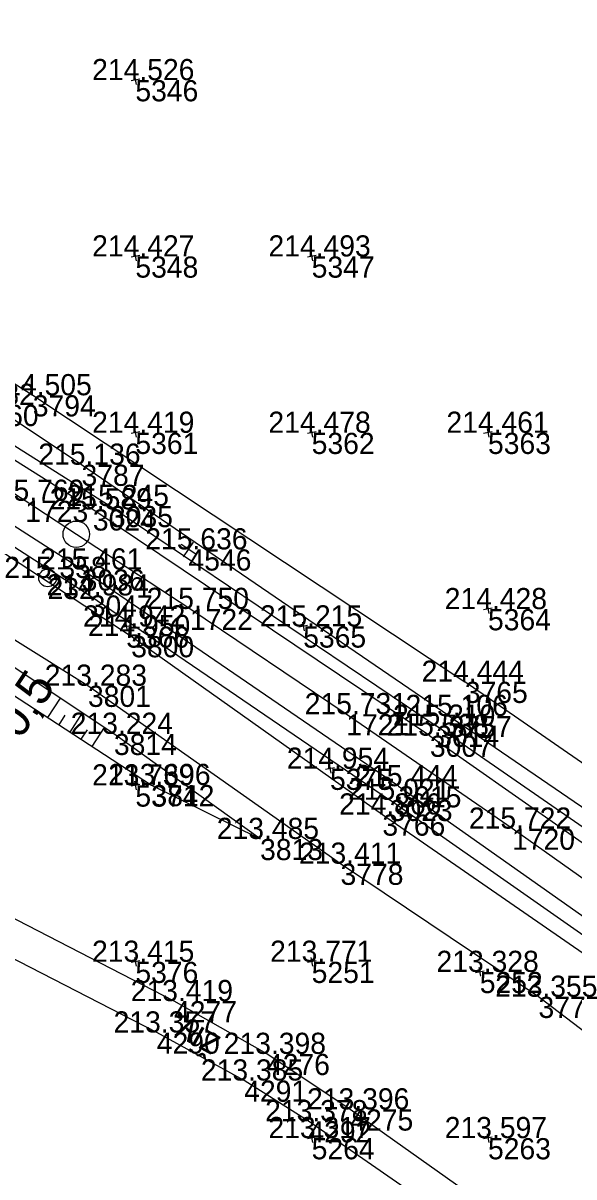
# Model space of a CAD drawing. Extents: x -556590 to -554855, y -1137918 to -1135717.
# Drawn here: x -556056.4 to -556025.1, y -1136082.2 to -1136016.8 of the extents above; entities that cross this region are included whole.
import ezdxf

# ---------------------------------------------------------------- set-up
doc = ezdxf.new("R2010")
doc.units = 0
for name, color, linetype in [('Vrstva 1', 7, 'Continuous'), ('Vrstva 4', 7, 'Continuous'), ('Vrstva 48', 7, 'Continuous'), ('Vrstva 49', 7, 'Continuous'), ('Vrstva 51', 7, 'Continuous'), ('Vrstva 60', 7, 'Continuous'), ('Vrstva 61', 7, 'Continuous'), ('Vrstva 7', 7, 'Continuous')]:
    doc.layers.add(name, color=color, linetype=linetype)

msp = doc.modelspace()

# ---------------------------------------------------------------- linework, layer by layer
at = {"layer": 'Vrstva 1'}
msp.add_lwpolyline([(-555960.154, -1136115.276), (-555966.686, -1136109.789), (-555972.391, -1136105.07), (-555980.79, -1136098.271), (-555988.861, -1136091.894), (-555996.698, -1136085.814), (-556000.171, -1136083.173), (-556003.144, -1136080.927), (-556011.619, -1136074.635), (-556019.74, -1136068.744), (-556028.634, -1136062.449), (-556038.038, -1136055.957), (-556046.905, -1136049.988), (-556056.242, -1136043.855), (-556065.684, -1136037.797), (-556074.529, -1136032.231), (-556083.366, -1136026.759), (-556092.119, -1136021.415), (-556099.887, -1136016.72), (-556108.312, -1136011.656), (-556117.392, -1136006.238), (-556126.405, -1136000.873), (-556135.067, -1135995.727), (-556144.312, -1135990.237)], dxfattribs=at)
at = {"layer": 'Vrstva 4'}
for points in [[(-556149.403, -1135984.384), (-556133.177, -1135994.042), (-556117.498, -1136003.289), (-556088.758, -1136020.74), (-556070.058, -1136032.394), (-556051.441, -1136044.148), (-556032.935, -1136056.612)], [(-556033.294, -1136057.176), (-556052.411, -1136044.343), (-556070.352, -1136033.063), (-556089.518, -1136021.264), (-556117.353, -1136004.395), (-556134.34, -1135994.211), (-556149.731, -1135985.089)], [(-556035.076, -1136060.042), (-556053.045, -1136047.75), (-556072.52, -1136035.259), (-556090.871, -1136023.901), (-556119.06, -1136007.015), (-556136.13, -1135996.934), (-556151.339, -1135987.753)], [(-556151.93, -1135988.593), (-556136.171, -1135998.151), (-556118.936, -1136008.33), (-556090.998, -1136025.072), (-556072.555, -1136036.367), (-556052.586, -1136049.221), (-556035.578, -1136060.814)], [(-556033.294, -1136057.176), (-556019.048, -1136067.165), (-556002.411, -1136079.504), (-556002.692, -1136078.674), (-556003.482, -1136077.665), (-556011.19, -1136071.945), (-556020.062, -1136065.513), (-556032.935, -1136056.612)], [(-556035.076, -1136060.042), (-556021.242, -1136069.802), (-556007.999, -1136079.125), (-556004.469, -1136081.961), (-556005.345, -1136081.915), (-556006.379, -1136081.45), (-556008.772, -1136079.635), (-556018.64, -1136072.658), (-556035.578, -1136060.814)]]:
    msp.add_lwpolyline(points, dxfattribs=at)
at = {"layer": 'Vrstva 48'}
for p, q in [((-556054.956, -1136056.15), (-556054.244, -1136055.057)), ((-556054.327, -1136056.559), (-556053.973, -1136056.016)), ((-556053.699, -1136056.969), (-556052.995, -1136055.888)), ((-556053.071, -1136057.378), (-556052.721, -1136056.841)), ((-556052.442, -1136057.787), (-556051.746, -1136056.719))]:
    msp.add_line(p, q, dxfattribs=at)
at = {"layer": 'Vrstva 49'}
for p, q in [((-556049.754, -1136019.953), (-556050.246, -1136020.047)), ((-556050.047, -1136019.754), (-556049.953, -1136020.246)), ((-556049.754, -1136029.953), (-556050.246, -1136030.047)), ((-556050.047, -1136029.754), (-556049.953, -1136030.246)), ((-556039.754, -1136029.953), (-556040.246, -1136030.047)), ((-556040.047, -1136029.754), (-556039.953, -1136030.246)), ((-556050.047, -1136039.754), (-556049.953, -1136040.246)), ((-556040.047, -1136039.754), (-556039.953, -1136040.246)), ((-556030.047, -1136039.754), (-556029.953, -1136040.246)), ((-556049.754, -1136039.953), (-556050.246, -1136040.047)), ((-556039.754, -1136039.953), (-556040.246, -1136040.047)), ((-556029.754, -1136039.953), (-556030.246, -1136040.047)), ((-556029.754, -1136049.953), (-556030.246, -1136050.047)), ((-556030.047, -1136049.754), (-556029.953, -1136050.246)), ((-556050.274, -1136050.938), (-556050.766, -1136051.032)), ((-556050.567, -1136050.739), (-556050.473, -1136051.231)), ((-556040.235, -1136050.935), (-556040.727, -1136051.029)), ((-556040.528, -1136050.736), (-556040.434, -1136051.228)), ((-556039.008, -1136058.805), (-556038.914, -1136059.297)), ((-556038.715, -1136059.004), (-556039.207, -1136059.098)), ((-556049.754, -1136059.953), (-556050.246, -1136060.047)), ((-556050.047, -1136059.754), (-556049.953, -1136060.246)), ((-556049.754, -1136069.953), (-556050.246, -1136070.047)), ((-556050.047, -1136069.754), (-556049.953, -1136070.246)), ((-556039.754, -1136069.953), (-556040.246, -1136070.047)), ((-556040.047, -1136069.754), (-556039.953, -1136070.246)), ((-556030.22, -1136070.527), (-556030.712, -1136070.621)), ((-556030.513, -1136070.328), (-556030.419, -1136070.82)), ((-556040.047, -1136079.754), (-556039.953, -1136080.246)), ((-556030.047, -1136079.754), (-556029.953, -1136080.246)), ((-556039.754, -1136079.953), (-556040.246, -1136080.047)), ((-556029.754, -1136079.953), (-556030.246, -1136080.047))]:
    msp.add_line(p, q, dxfattribs=at)
for points in [[(-556152.444, -1135989.696), (-556134.35, -1136000.06), (-556112.219, -1136013.229), (-556086.098, -1136028.771), (-556062.361, -1136043.618), (-556050.236, -1136051.53), (-556035.99, -1136061.647)], [(-556038.363, -1136064.437), (-556052.689, -1136054.344), (-556074.014, -1136041.014), (-556093.919, -1136027.981), (-556117.008, -1136014.334), (-556137.507, -1136001.817), (-556153.921, -1135992.126)], [(-556042.927, -1136063.033), (-556051.216, -1136057.072), (-556070.993, -1136043.91), (-556090.728, -1136031.496), (-556112.772, -1136018.185), (-556132.305, -1136006.25), (-556154.277, -1135993.121)], [(-556154.655, -1135994.416), (-556134.329, -1136006.842), (-556112.025, -1136020.47), (-556087.44, -1136035.48), (-556065.043, -1136049.58), (-556049.085, -1136059.974), (-556042.927, -1136063.033)], [(-556032.224, -1136056.059), (-556053.053, -1136041.809), (-556067.882, -1136031.928), (-556081.836, -1136023.2), (-556095.512, -1136014.668), (-556100.506, -1136010.493)], [(-556100.506, -1136010.493), (-556094.881, -1136013.725), (-556073.408, -1136026.77), (-556055.819, -1136037.87), (-556031.313, -1136054.12)], [(-556001.626, -1136073.807), (-556004.108, -1136072.607), (-556005.619, -1136071.917), (-556019.373, -1136062.376), (-556031.313, -1136054.12)], [(-556032.224, -1136056.059), (-556015.31, -1136067.61), (-556005.361, -1136074.148), (-556003.603, -1136074.214), (-556001.626, -1136073.807)], [(-556035.99, -1136061.647), (-556018.67, -1136073.613), (-556010.54, -1136079.426), (-556008.935, -1136080.888), (-556007.87, -1136082.372), (-556007.466, -1136083.803), (-556008.183, -1136087.397), (-556009.74, -1136090.039)], [(-556009.74, -1136090.039), (-556010.643, -1136085.987), (-556011.655, -1136084.206), (-556014.651, -1136081.49), (-556027.136, -1136071.984), (-556038.363, -1136064.437)]]:
    msp.add_lwpolyline(points, dxfattribs=at)
at = {"layer": 'Vrstva 51'}
for points in [[(-556003.109, -1136102.758), (-556006.375, -1136101.225), (-556010.882, -1136098.948), (-556015.231, -1136096.337), (-556020.327, -1136093.013), (-556028.542, -1136087.117), (-556040.188, -1136079.041), (-556043.827, -1136076.734), (-556048.783, -1136074.01), (-556065.089, -1136065.628), (-556077.857, -1136058.711), (-556079.979, -1136057.374), (-556081.878, -1136055.64), (-556083.273, -1136053.979), (-556084.513, -1136051.523), (-556088.912, -1136041.262), (-556090.343, -1136038.92), (-556092.002, -1136037.117), (-556093.982, -1136035.652), (-556110.016, -1136025.492), (-556130.533, -1136012.591), (-556156.21, -1135997.017)], [(-556020.931, -1136090.347), (-556037.809, -1136078.372), (-556042.535, -1136075.223), (-556047.808, -1136072.231), (-556065.635, -1136063.04), (-556077.899, -1136056.26), (-556079.86, -1136054.619), (-556081.334, -1136052.905), (-556082.602, -1136050.669), (-556085.661, -1136043.137), (-556087.32, -1136039.611), (-556088.581, -1136037.601), (-556090.361, -1136035.586), (-556092.441, -1136034.014), (-556114.655, -1136020.216), (-556135.009, -1136007.539)]]:
    msp.add_lwpolyline(points, dxfattribs=at)
at = {"layer": 'Vrstva 60'}
for p, q in [((-556050, -1136020), (-556050, -1136020)), ((-556050, -1136030), (-556050, -1136030)), ((-556040, -1136030), (-556040, -1136030)), ((-556055.819, -1136037.87), (-556055.819, -1136037.87)), ((-556050, -1136040), (-556050, -1136040)), ((-556040, -1136040), (-556040, -1136040)), ((-556030, -1136040), (-556030, -1136040)), ((-556053.053, -1136041.809), (-556053.053, -1136041.809)), ((-556056.242, -1136043.855), (-556056.242, -1136043.855)), ((-556052.411, -1136044.343), (-556052.411, -1136044.343)), ((-556051.441, -1136044.148), (-556051.441, -1136044.148)), ((-556046.987, -1136046.612), (-556046.987, -1136046.612)), ((-556053.045, -1136047.75), (-556053.045, -1136047.75)), ((-556054.98, -1136048.231), (-556054.98, -1136048.231)), ((-556052.586, -1136049.221), (-556052.586, -1136049.221)), ((-556046.905, -1136049.988), (-556046.905, -1136049.988)), ((-556030, -1136050), (-556030, -1136050)), ((-556050.52, -1136050.985), (-556050.52, -1136050.985)), ((-556040.481, -1136050.982), (-556040.481, -1136050.982)), ((-556050.236, -1136051.53), (-556050.236, -1136051.53)), ((-556031.313, -1136054.12), (-556031.313, -1136054.12)), ((-556052.689, -1136054.344), (-556052.689, -1136054.344)), ((-556038.038, -1136055.957), (-556038.038, -1136055.957)), ((-556032.224, -1136056.059), (-556032.224, -1136056.059)), ((-556032.935, -1136056.612), (-556032.935, -1136056.612)), ((-556051.216, -1136057.072), (-556051.216, -1136057.072)), ((-556033.294, -1136057.176), (-556033.294, -1136057.176)), ((-556038.961, -1136059.051), (-556038.961, -1136059.051)), ((-556050, -1136060), (-556050, -1136060)), ((-556049.085, -1136059.974), (-556049.085, -1136059.974)), ((-556035.076, -1136060.042), (-556035.076, -1136060.042)), ((-556035.578, -1136060.814), (-556035.578, -1136060.814)), ((-556035.99, -1136061.647), (-556035.99, -1136061.647)), ((-556028.634, -1136062.449), (-556028.634, -1136062.449)), ((-556042.927, -1136063.033), (-556042.927, -1136063.033)), ((-556038.363, -1136064.437), (-556038.363, -1136064.437)), ((-556050, -1136070), (-556050, -1136070)), ((-556040, -1136070), (-556040, -1136070)), ((-556030.466, -1136070.574), (-556030.466, -1136070.574)), ((-556027.136, -1136071.984), (-556027.136, -1136071.984)), ((-556047.808, -1136072.231), (-556047.808, -1136072.231)), ((-556048.783, -1136074.01), (-556048.783, -1136074.01)), ((-556042.535, -1136075.223), (-556042.535, -1136075.223)), ((-556043.827, -1136076.734), (-556043.827, -1136076.734)), ((-556037.809, -1136078.372), (-556037.809, -1136078.372)), ((-556040.188, -1136079.041), (-556040.188, -1136079.041)), ((-556040, -1136080), (-556040, -1136080)), ((-556030, -1136080), (-556030, -1136080))]:
    msp.add_line(p, q, dxfattribs=at)
at = {"layer": 'Vrstva 7'}
for p, q in [((-556046.569, -1136046.887), (-556047.405, -1136046.337)), ((-556047.262, -1136047.03), (-556046.712, -1136046.194)), ((-556054.93, -1136048.231), (-556055.03, -1136048.231))]:
    msp.add_line(p, q, dxfattribs=at)
for centre, radius in [((-556053.352, -1136045.753), 0.75), ((-556054.98, -1136048.231), 0.5)]:
    msp.add_circle(centre, radius, dxfattribs=at)

# ---------------------------------------------------------------- texts
at = {"layer": 'Vrstva 48'}
msp.add_text('0,5', height=2, rotation=56.35542, dxfattribs=at).set_placement((-556056.536, -1136057.461))
at = {"layer": 'Vrstva 51'}
msp.add_text('živ.', height=1.5, rotation=151.20519, dxfattribs=at).set_placement((-556045.084, -1136074.306))
at = {"layer": 'Vrstva 60'}
for s, p in [('5346', (-556050, -1136021.2)), ('5348', (-556050, -1136031.2)), ('5347', (-556040, -1136031.2)), ('3794', (-556055.819, -1136039.07)), ('5360', (-556059.057, -1136039.617)), ('5361', (-556050, -1136041.2)), ('5362', (-556040, -1136041.2)), ('5363', (-556030, -1136041.2)), ('3787', (-556053.053, -1136043.009)), ('1723', (-556056.242, -1136045.055)), ('3024', (-556052.411, -1136045.543)), ('3035', (-556051.441, -1136045.348)), ('4546', (-556046.987, -1136047.812)), ('3036', (-556053.045, -1136048.95)), ('232', (-556054.98, -1136049.431)), ('3047', (-556052.586, -1136050.421)), ('1722', (-556046.905, -1136051.188)), ('5364', (-556030, -1136051.2)), ('5366', (-556050.52, -1136052.185)), ('5365', (-556040.481, -1136052.182)), ('3800', (-556050.236, -1136052.73)), ('3801', (-556052.689, -1136055.544)), ('3765', (-556031.313, -1136055.32)), ('1721', (-556038.038, -1136057.157)), ('3757', (-556032.224, -1136057.259)), ('3014', (-556032.935, -1136057.812)), ('3814', (-556051.216, -1136058.272)), ('3007', (-556033.294, -1136058.376)), ('5375', (-556038.961, -1136060.251)), ('5374', (-556050, -1136061.2)), ('3812', (-556049.085, -1136061.174)), ('3015', (-556035.076, -1136061.242)), ('3023', (-556035.578, -1136062.014)), ('3766', (-556035.99, -1136062.847)), ('1720', (-556028.634, -1136063.649)), ('3813', (-556042.927, -1136064.233)), ('3778', (-556038.363, -1136065.637)), ('5376', (-556050, -1136071.2)), ('5251', (-556040, -1136071.2)), ('5252', (-556030.466, -1136071.774)), ('3777', (-556027.136, -1136073.184)), ('4277', (-556047.808, -1136073.431)), ('4290', (-556048.783, -1136075.21)), ('4276', (-556042.535, -1136076.423)), ('4291', (-556043.827, -1136077.934)), ('4275', (-556037.809, -1136079.572)), ('4292', (-556040.188, -1136080.241)), ('5264', (-556040, -1136081.2)), ('5263', (-556030, -1136081.2))]:
    msp.add_text(s, height=1.2, dxfattribs=at).set_placement(p)
at = {"layer": 'Vrstva 61'}
for s, p in [('214.526', (-556052.452, -1136020)), ('214.427', (-556052.452, -1136030)), ('214.493', (-556042.452, -1136030)), ('214.505', (-556058.275, -1136037.87)), ('215.182', (-556061.505, -1136038.417)), ('214.419', (-556052.454, -1136040)), ('214.478', (-556042.454, -1136040)), ('214.461', (-556032.357, -1136040)), ('215.136', (-556055.505, -1136041.809)), ('215.769', (-556058.696, -1136043.855)), ('215.589', (-556054.865, -1136044.343)), ('215.245', (-556053.897, -1136044.148)), ('215.636', (-556049.439, -1136046.612)), ('215.358', (-556057.434, -1136048.231)), ('215.461', (-556055.402, -1136047.75)), ('214.984', (-556055.037, -1136049.221)), ('215.750', (-556049.356, -1136049.988)), ('214.428', (-556032.454, -1136050)), ('214.942', (-556052.968, -1136050.985)), ('214.950', (-556052.687, -1136051.53)), ('215.215', (-556042.937, -1136050.982)), ('214.444', (-556033.764, -1136054.12)), ('213.283', (-556055.141, -1136054.344)), ('215.731', (-556040.395, -1136055.957)), ('215.106', (-556034.676, -1136056.059)), ('215.210', (-556035.386, -1136056.612)), ('213.224', (-556053.667, -1136057.072)), ('215.538', (-556035.748, -1136057.176)), ('214.954', (-556041.412, -1136059.051)), ('213.739', (-556052.454, -1136060)), ('213.696', (-556051.537, -1136059.974)), ('215.444', (-556037.527, -1136060.042)), ('215.021', (-556037.935, -1136060.814)), ('214.866', (-556038.442, -1136061.647)), ('215.722', (-556031.082, -1136062.449)), ('213.485', (-556045.383, -1136063.033)), ('213.411', (-556040.72, -1136064.437)), ('213.415', (-556052.456, -1136070)), ('213.771', (-556042.357, -1136070)), ('213.328', (-556032.92, -1136070.574)), ('213.419', (-556050.262, -1136072.231)), ('213.355', (-556029.592, -1136071.984)), ('213.357', (-556051.235, -1136074.01)), ('213.398', (-556044.989, -1136075.223)), ('213.385', (-556046.283, -1136076.734)), ('213.396', (-556040.261, -1136078.372)), ('213.378', (-556042.642, -1136079.041)), ('213.317', (-556042.452, -1136080)), ('213.597', (-556032.452, -1136080))]:
    msp.add_text(s, height=1.2, dxfattribs=at).set_placement(p)

doc.saveas('drawing.dxf')
